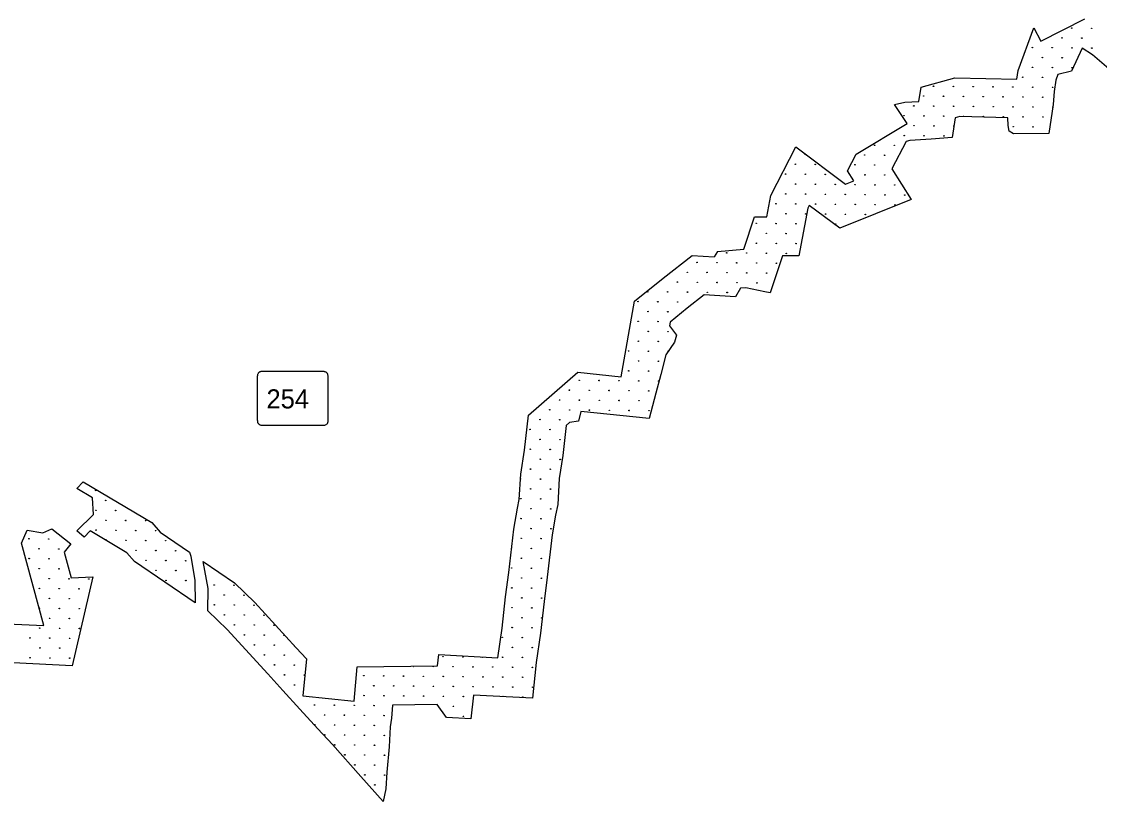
# Model space of a CAD drawing. Extents: x 1612280 to 1883141, y 560852 to 780851.
# Drawn here: x 1773567 to 1794458, y 618178 to 633298 of the extents above; entities that cross this region are included whole.
import ezdxf

# ---------------------------------------------------------------- set-up
doc = ezdxf.new("R2010")
doc.units = 0
for name, color, linetype in [('DESIGN - EROSION CONTROL - Devices', 7, 'Continuous'), ('DESIGN - ROW - Slope Lines', 7, 'Continuous'), ('DESIGN - SCRATCH - User 1', 7, 'Continuous')]:
    doc.layers.add(name, color=color, linetype=linetype)

msp = doc.modelspace()

# ---------------------------------------------------------------- linework, layer by layer
at = {"layer": 'DESIGN - EROSION CONTROL - Devices'}
for centre in [(1793731, 632981), (1793731, 632981), (1793922, 633171), (1793922, 633171), (1794306, 633168), (1794306, 633168), (1793157, 632794), (1793157, 632794), (1793541, 632791), (1793541, 632791), (1793926, 632787), (1793926, 632787), (1794116, 632977), (1794116, 632977), (1794310, 632783), (1794310, 632783), (1793351, 632600), (1793351, 632600), (1793735, 632596), (1793735, 632596), (1793160, 632410), (1793160, 632410), (1793545, 632406), (1793545, 632406), (1793929, 632402), (1793929, 632402), (1792970, 632219), (1792970, 632219), (1793354, 632216), (1793354, 632216), (1791241, 632044), (1791241, 632044), (1791626, 632040), (1791626, 632040), (1792010, 632036), (1792010, 632036), (1792395, 632033), (1792395, 632033), (1792779, 632029), (1792779, 632029), (1793164, 632025), (1793164, 632025), (1793549, 632022), (1793549, 632022), (1791051, 631854), (1791051, 631854), (1791435, 631850), (1791435, 631850), (1791820, 631846), (1791820, 631846), (1792204, 631842), (1792204, 631842), (1792589, 631839), (1792589, 631839), (1792974, 631835), (1792974, 631835), (1793358, 631831), (1793358, 631831), (1790860, 631663), (1790860, 631663), (1791245, 631659), (1791245, 631659), (1791630, 631656), (1791630, 631656), (1792014, 631652), (1792014, 631652), (1792399, 631648), (1792399, 631648), (1792783, 631644), (1792783, 631644), (1793168, 631641), (1793168, 631641), (1790670, 631473), (1790670, 631473), (1791055, 631469), (1791055, 631469), (1791439, 631465), (1791439, 631465), (1791824, 631461), (1791824, 631461), (1792208, 631458), (1792208, 631458), (1792593, 631454), (1792593, 631454), (1792977, 631450), (1792977, 631450), (1793362, 631447), (1793362, 631447), (1790864, 631279), (1790864, 631279), (1791249, 631275), (1791249, 631275), (1792787, 631260), (1792787, 631260), (1793171, 631256), (1793171, 631256), (1790099, 630901), (1790099, 630901), (1790483, 630898), (1790483, 630898), (1790674, 631088), (1790674, 631088), (1791058, 631084), (1791058, 631084), (1791443, 631081), (1791443, 631081), (1788755, 630722), (1788755, 630722), (1789908, 630711), (1789908, 630711), (1790293, 630707), (1790293, 630707), (1788564, 630532), (1788564, 630532), (1788949, 630528), (1788949, 630528), (1789718, 630521), (1789718, 630521), (1790102, 630517), (1790102, 630517), (1788374, 630341), (1788374, 630341), (1788758, 630338), (1788758, 630338), (1789143, 630334), (1789143, 630334), (1789912, 630327), (1789912, 630327), (1790297, 630323), (1790297, 630323), (1788568, 630147), (1788568, 630147), (1788953, 630144), (1788953, 630144), (1789337, 630140), (1789337, 630140), (1789722, 630136), (1789722, 630136), (1790106, 630132), (1790106, 630132), (1790491, 630129), (1790491, 630129), (1788378, 629957), (1788378, 629957), (1788762, 629953), (1788762, 629953), (1789147, 629949), (1789147, 629949), (1789531, 629946), (1789531, 629946), (1789916, 629942), (1789916, 629942), (1790300, 629938), (1790300, 629938), (1790685, 629934), (1790685, 629934), (1788187, 629766), (1788187, 629766), (1788572, 629763), (1788572, 629763), (1788956, 629759), (1788956, 629759), (1789341, 629755), (1789341, 629755), (1789725, 629752), (1789725, 629752), (1790110, 629748), (1790110, 629748), (1790495, 629744), (1790495, 629744), (1788381, 629572), (1788381, 629572), (1788766, 629569), (1788766, 629569), (1789150, 629565), (1789150, 629565), (1789535, 629561), (1789535, 629561), (1789920, 629557), (1789920, 629557), (1787806, 629386), (1787806, 629386), (1788191, 629382), (1788191, 629382), (1788575, 629378), (1788575, 629378), (1789345, 629371), (1789345, 629371), (1788001, 629192), (1788001, 629192), (1788385, 629188), (1788385, 629188), (1787235, 628814), (1787235, 628814), (1787620, 628811), (1787620, 628811), (1787810, 629001), (1787810, 629001), (1788004, 628807), (1788004, 628807), (1788195, 628997), (1788195, 628997), (1788389, 628803), (1788389, 628803), (1788579, 628994), (1788579, 628994), (1786660, 628628), (1786660, 628628), (1787045, 628624), (1787045, 628624), (1787429, 628620), (1787429, 628620), (1787814, 628617), (1787814, 628617), (1788198, 628613), (1788198, 628613), (1786470, 628437), (1786470, 628437), (1786854, 628434), (1786854, 628434), (1787239, 628430), (1787239, 628430), (1787623, 628426), (1787623, 628426), (1788008, 628422), (1788008, 628422), (1786279, 628247), (1786279, 628247), (1786664, 628243), (1786664, 628243), (1787048, 628239), (1787048, 628239), (1787433, 628236), (1787433, 628236), (1787818, 628232), (1787818, 628232), (1785704, 628060), (1785704, 628060), (1786089, 628057), (1786089, 628057), (1786474, 628053), (1786474, 628053), (1786858, 628049), (1786858, 628049), (1787243, 628045), (1787243, 628045), (1785514, 627870), (1785514, 627870), (1785899, 627866), (1785899, 627866), (1786283, 627862), (1786283, 627862), (1785708, 627676), (1785708, 627676), (1786093, 627672), (1786093, 627672), (1785518, 627485), (1785518, 627485), (1785902, 627482), (1785902, 627482), (1785712, 627291), (1785712, 627291), (1786096, 627287), (1786096, 627287), (1785521, 627101), (1785521, 627101), (1785906, 627097), (1785906, 627097), (1785331, 626910), (1785331, 626910), (1785525, 626716), (1785525, 626716), (1785716, 626907), (1785716, 626907), (1785335, 626526), (1785335, 626526), (1785719, 626522), (1785719, 626522), (1785910, 626712), (1785910, 626712), (1784375, 626343), (1784375, 626343), (1784760, 626339), (1784760, 626339), (1785144, 626335), (1785144, 626335), (1785529, 626332), (1785529, 626332), (1785913, 626328), (1785913, 626328), (1784185, 626152), (1784185, 626152), (1784569, 626149), (1784569, 626149), (1784954, 626145), (1784954, 626145), (1785339, 626141), (1785339, 626141), (1785723, 626137), (1785723, 626137), (1783994, 625962), (1783994, 625962), (1784379, 625958), (1784379, 625958), (1784764, 625955), (1784764, 625955), (1785148, 625951), (1785148, 625951), (1785533, 625947), (1785533, 625947), (1783804, 625772), (1783804, 625772), (1784189, 625768), (1784189, 625768), (1784573, 625764), (1784573, 625764), (1784958, 625760), (1784958, 625760), (1785342, 625757), (1785342, 625757), (1785727, 625753), (1785727, 625753), (1783614, 625581), (1783614, 625581), (1783998, 625577), (1783998, 625577), (1783423, 625391), (1783423, 625391), (1783808, 625387), (1783808, 625387), (1783617, 625197), (1783617, 625197), (1784002, 625193), (1784002, 625193), (1783427, 625006), (1783427, 625006), (1783812, 625002), (1783812, 625002), (1783621, 624812), (1783621, 624812), (1784006, 624808), (1784006, 624808), (1783431, 624622), (1783431, 624622), (1783625, 624428), (1783625, 624428), (1783815, 624618), (1783815, 624618), (1775004, 624207), (1775004, 624207), (1783434, 624237), (1783434, 624237), (1783819, 624233), (1783819, 624233), (1775198, 624013), (1775198, 624013), (1783244, 624047), (1783244, 624047), (1783629, 624043), (1783629, 624043), (1775008, 623822), (1775008, 623822), (1775392, 623819), (1775392, 623819), (1783438, 623853), (1783438, 623853), (1783823, 623849), (1783823, 623849), (1775202, 623628), (1775202, 623628), (1775586, 623625), (1775586, 623625), (1775971, 623621), (1775971, 623621), (1783248, 623662), (1783248, 623662), (1783632, 623658), (1783632, 623658), (1775011, 623438), (1775011, 623438), (1775396, 623434), (1775396, 623434), (1775781, 623430), (1775781, 623430), (1776165, 623427), (1776165, 623427), (1783442, 623468), (1783442, 623468), (1783826, 623464), (1783826, 623464), (1773710, 623270), (1773710, 623270), (1774095, 623267), (1774095, 623267), (1775590, 623240), (1775590, 623240), (1775975, 623236), (1775975, 623236), (1776359, 623233), (1776359, 623233), (1783251, 623278), (1783251, 623278), (1783636, 623274), (1783636, 623274), (1773904, 623076), (1773904, 623076), (1774289, 623073), (1774289, 623073), (1775784, 623046), (1775784, 623046), (1776169, 623042), (1776169, 623042), (1776553, 623038), (1776553, 623038), (1783446, 623083), (1783446, 623083), (1773714, 622886), (1773714, 622886), (1774099, 622882), (1774099, 622882), (1775978, 622852), (1775978, 622852), (1776363, 622848), (1776363, 622848), (1776748, 622844), (1776748, 622844), (1783255, 622893), (1783255, 622893), (1783640, 622889), (1783640, 622889), (1773908, 622692), (1773908, 622692), (1774293, 622688), (1774293, 622688), (1776173, 622658), (1776173, 622658), (1776557, 622654), (1776557, 622654), (1783065, 622703), (1783065, 622703), (1783449, 622699), (1783449, 622699), (1774102, 622498), (1774102, 622498), (1774487, 622494), (1774487, 622494), (1774871, 622490), (1774871, 622490), (1776367, 622463), (1776367, 622463), (1776751, 622460), (1776751, 622460), (1777300, 622374), (1777300, 622374), (1777685, 622370), (1777685, 622370), (1783259, 622509), (1783259, 622509), (1783643, 622505), (1783643, 622505), (1773912, 622307), (1773912, 622307), (1774296, 622303), (1774296, 622303), (1774681, 622300), (1774681, 622300), (1777494, 622180), (1777494, 622180), (1777879, 622176), (1777879, 622176), (1783069, 622318), (1783069, 622318), (1783263, 622124), (1783263, 622124), (1783453, 622314), (1783453, 622314), (1783647, 622120), (1783647, 622120), (1774106, 622113), (1774106, 622113), (1774300, 621919), (1774300, 621919), (1774491, 622109), (1774491, 622109), (1774685, 621915), (1774685, 621915), (1777304, 621990), (1777304, 621990), (1777689, 621986), (1777689, 621986), (1778073, 621982), (1778073, 621982), (1783072, 621934), (1783072, 621934), (1783457, 621930), (1783457, 621930), (1774110, 621728), (1774110, 621728), (1774494, 621725), (1774494, 621725), (1777498, 621795), (1777498, 621795), (1777883, 621792), (1777883, 621792), (1778267, 621788), (1778267, 621788), (1783266, 621739), (1783266, 621739), (1783651, 621736), (1783651, 621736), (1773919, 621538), (1773919, 621538), (1774304, 621534), (1774304, 621534), (1774688, 621531), (1774688, 621531), (1777692, 621601), (1777692, 621601), (1778077, 621598), (1778077, 621598), (1778461, 621594), (1778461, 621594), (1783076, 621549), (1783076, 621549), (1783461, 621545), (1783461, 621545), (1773729, 621348), (1773729, 621348), (1774113, 621344), (1774113, 621344), (1774498, 621340), (1774498, 621340), (1777886, 621407), (1777886, 621407), (1778271, 621403), (1778271, 621403), (1778656, 621400), (1778656, 621400), (1782886, 621359), (1782886, 621359), (1783270, 621355), (1783270, 621355), (1773923, 621154), (1773923, 621154), (1774308, 621150), (1774308, 621150), (1778081, 621213), (1778081, 621213), (1778465, 621209), (1778465, 621209), (1783080, 621164), (1783080, 621164), (1783464, 621161), (1783464, 621161), (1773733, 620963), (1773733, 620963), (1774117, 620959), (1774117, 620959), (1774502, 620956), (1774502, 620956), (1778275, 621019), (1778275, 621019), (1778659, 621015), (1778659, 621015), (1781736, 620985), (1781736, 620985), (1782120, 620981), (1782120, 620981), (1782889, 620974), (1782889, 620974), (1783274, 620970), (1783274, 620970), (1778469, 620825), (1778469, 620825), (1778853, 620821), (1778853, 620821), (1781545, 620795), (1781545, 620795), (1781930, 620791), (1781930, 620791), (1782314, 620787), (1782314, 620787), (1782699, 620784), (1782699, 620784), (1783083, 620780), (1783083, 620780), (1783468, 620776), (1783468, 620776), (1778663, 620631), (1778663, 620631), (1779048, 620627), (1779048, 620627), (1780201, 620616), (1780201, 620616), (1780586, 620612), (1780586, 620612), (1780970, 620608), (1780970, 620608), (1781355, 620604), (1781355, 620604), (1781739, 620601), (1781739, 620601), (1782124, 620597), (1782124, 620597), (1782509, 620593), (1782509, 620593), (1782893, 620589), (1782893, 620589), (1783278, 620586), (1783278, 620586), (1778857, 620436), (1778857, 620436), (1780395, 620421), (1780395, 620421), (1780780, 620418), (1780780, 620418), (1781164, 620414), (1781164, 620414), (1781549, 620410), (1781549, 620410), (1781934, 620407), (1781934, 620407), (1782318, 620403), (1782318, 620403), (1782703, 620399), (1782703, 620399), (1783087, 620395), (1783087, 620395), (1783472, 620392), (1783472, 620392), (1779245, 620048), (1779245, 620048), (1779630, 620044), (1779630, 620044), (1780015, 620041), (1780015, 620041), (1780205, 620231), (1780205, 620231), (1780399, 620037), (1780399, 620037), (1780589, 620227), (1780589, 620227), (1780974, 620224), (1780974, 620224), (1781359, 620220), (1781359, 620220), (1781743, 620216), (1781743, 620216), (1782128, 620212), (1782128, 620212), (1783281, 620201), (1783281, 620201), (1779440, 619854), (1779440, 619854), (1779824, 619850), (1779824, 619850), (1780209, 619847), (1780209, 619847), (1780593, 619843), (1780593, 619843), (1781937, 620022), (1781937, 620022), (1782131, 619828), (1782131, 619828), (1779249, 619664), (1779249, 619664), (1779634, 619660), (1779634, 619660), (1780018, 619656), (1780018, 619656), (1780403, 619652), (1780403, 619652), (1779443, 619469), (1779443, 619469), (1779828, 619466), (1779828, 619466), (1780212, 619462), (1780212, 619462), (1780597, 619458), (1780597, 619458), (1779637, 619275), (1779637, 619275), (1780022, 619272), (1780022, 619272), (1780407, 619268), (1780407, 619268), (1779832, 619081), (1779832, 619081), (1780216, 619077), (1780216, 619077), (1780601, 619074), (1780601, 619074), (1780026, 618887), (1780026, 618887), (1780410, 618883), (1780410, 618883), (1780220, 618693), (1780220, 618693), (1780604, 618689), (1780604, 618689), (1780414, 618499), (1780414, 618499)]:
    msp.add_circle(centre, 5.28, dxfattribs=at)
for centre, start, end in [((1793552, 631637), 51.6215, 291.518), ((1791633, 631271), 43.9757, 297.5299), ((1786100, 626903), 74.6145, 217.4032), ((1783240, 624431), 208.7227, 144.4685), ((1775206, 623244), 276.0733, 202.4033), ((1783061, 623087), 297.859, 48.8272), ((1773916, 621923), 206.076, 184.2957), ((1778850, 621206), 174.9007, 270.0658), ((1782505, 620978), 160.603, 13.3998), ((1781161, 620799), 148.9047, 32.687), ((1782897, 620205), 28.2678, 145.7344), ((1779055, 619858), 24.5016, 60.2979), ((1780608, 618305), 158.2235, 175.7007)]:
    msp.add_arc(centre, 5.28, start, end, dxfattribs=at)
at = {"layer": 'DESIGN - ROW - Slope Lines'}
msp.add_line((1778136, 626412), (1778136, 625580), dxfattribs=at)
msp.add_line((1778136, 626412), (1778136, 625580), dxfattribs=at)
for points in [[(1779509, 626401), (1779509, 626409), (1779509, 626417), (1779508, 626432), (1779506, 626442), (1779505, 626453), (1779503, 626459), (1779499, 626466), (1779495, 626473), (1779490, 626480), (1779485, 626486), (1779479, 626491), (1779474, 626495), (1779468, 626500), (1779463, 626503), (1779454, 626507), (1779448, 626509), (1779441, 626510), (1779432, 626512), (1779424, 626513), (1779415, 626513), (1779403, 626513), (1779393, 626513), (1778236, 626513), (1778227, 626513), (1778216, 626512), (1778207, 626511), (1778198, 626510), (1778194, 626508), (1778187, 626505), (1778180, 626502), (1778175, 626499), (1778166, 626492), (1778160, 626486), (1778155, 626480), (1778151, 626475), (1778145, 626465), (1778142, 626458), (1778140, 626453), (1778139, 626449), (1778139, 626446), (1778138, 626438), (1778137, 626429), (1778136, 626421), (1778136, 626414), (1778136, 626397)], [(1779509, 626401), (1779509, 626409), (1779509, 626417), (1779508, 626432), (1779506, 626442), (1779505, 626453), (1779503, 626459), (1779499, 626466), (1779495, 626473), (1779490, 626480), (1779485, 626486), (1779479, 626491), (1779474, 626495), (1779468, 626500), (1779463, 626503), (1779454, 626507), (1779448, 626509), (1779441, 626510), (1779432, 626512), (1779424, 626513), (1779415, 626513), (1779403, 626513), (1779393, 626513), (1778236, 626513), (1778227, 626513), (1778216, 626512), (1778207, 626511), (1778198, 626510), (1778194, 626508), (1778187, 626505), (1778180, 626502), (1778175, 626499), (1778166, 626492), (1778160, 626486), (1778155, 626480), (1778151, 626475), (1778145, 626465), (1778142, 626458), (1778140, 626453), (1778139, 626449), (1778139, 626446), (1778138, 626438), (1778137, 626429), (1778136, 626421), (1778136, 626414), (1778136, 626397)], [(1779399, 625471), (1779420, 625471), (1779437, 625471), (1779447, 625474), (1779459, 625479), (1779470, 625485), (1779479, 625492), (1779487, 625500), (1779494, 625508), (1779500, 625517), (1779503, 625525), (1779506, 625532), (1779507, 625540), (1779508, 625548), (1779509, 625558), (1779509, 625581), (1779509, 626401)], [(1779399, 625471), (1779420, 625471), (1779437, 625471), (1779447, 625474), (1779459, 625479), (1779470, 625485), (1779479, 625492), (1779487, 625500), (1779494, 625508), (1779500, 625517), (1779503, 625525), (1779506, 625532), (1779507, 625540), (1779508, 625548), (1779509, 625558), (1779509, 625581), (1779509, 626401)], [(1778136, 625580), (1778136, 625571), (1778137, 625561), (1778138, 625551), (1778139, 625542), (1778140, 625533), (1778143, 625525), (1778146, 625518), (1778151, 625511), (1778156, 625503), (1778162, 625497), (1778169, 625491), (1778176, 625485), (1778184, 625481), (1778193, 625477), (1778202, 625474), (1778209, 625473), (1778224, 625471), (1778243, 625471), (1779399, 625471)], [(1778136, 625580), (1778136, 625571), (1778137, 625561), (1778138, 625551), (1778139, 625542), (1778140, 625533), (1778143, 625525), (1778146, 625518), (1778151, 625511), (1778156, 625503), (1778162, 625497), (1778169, 625491), (1778176, 625485), (1778184, 625481), (1778193, 625477), (1778202, 625474), (1778209, 625473), (1778224, 625471), (1778243, 625471), (1779399, 625471)]]:
    msp.add_lwpolyline(points, dxfattribs=at)
at = {"layer": 'DESIGN - SCRATCH - User 1'}
for points in [[(1793321, 632919), (1794174, 633349)], [(1793321, 632919), (1794174, 633349)], [(1792858, 632179), (1792881, 632348), (1793189, 633178)], [(1792858, 632179), (1792881, 632348), (1793189, 633178)], [(1793189, 633178), (1793321, 632919)], [(1793189, 633178), (1793321, 632919)], [(1794122, 632780), (1793917, 632336), (1793652, 632270)], [(1794122, 632780), (1793917, 632336), (1793652, 632270)], [(1794822, 632228), (1794320, 632651), (1794122, 632780)], [(1794822, 632228), (1794320, 632651), (1794122, 632780)], [(1791000, 632028), (1791656, 632210), (1792858, 632179)], [(1791000, 632028), (1791656, 632210), (1792858, 632179)], [(1793652, 632270), (1793613, 632163), (1793582, 631942), (1793563, 631691), (1793480, 631128)], [(1793652, 632270), (1793613, 632163), (1793582, 631942), (1793563, 631691), (1793480, 631128)], [(1790955, 631751), (1791000, 632028)], [(1790955, 631751), (1791000, 632028)], [(1790729, 631325), (1790484, 631691), (1790683, 631734), (1790955, 631751)], [(1790729, 631325), (1790484, 631691), (1790683, 631734), (1790955, 631751)], [(1789573, 630407), (1789742, 630728), (1790729, 631325)], [(1789573, 630407), (1789742, 630728), (1790729, 631325)], [(1791663, 631433), (1791601, 631052)], [(1791663, 631433), (1791601, 631052)], [(1792683, 631433), (1791749, 631457), (1791663, 631433)], [(1792683, 631433), (1791749, 631457), (1791663, 631433)], [(1793480, 631128), (1792791, 631119), (1792709, 631171), (1792686, 631281), (1792683, 631433)], [(1793480, 631128), (1792791, 631119), (1792709, 631171), (1792686, 631281), (1792683, 631433)], [(1790713, 630974), (1790437, 630442)], [(1790713, 630974), (1790437, 630442)], [(1791601, 631052), (1791196, 631016), (1790785, 630989), (1790713, 630974)], [(1791601, 631052), (1791196, 631016), (1790785, 630989), (1790713, 630974)], [(1788010, 629510), (1788087, 629923), (1788571, 630867)], [(1788010, 629510), (1788087, 629923), (1788571, 630867)], [(1788571, 630867), (1789537, 630144)], [(1788571, 630867), (1789537, 630144)], [(1789698, 630210), (1789573, 630407)], [(1789698, 630210), (1789573, 630407)], [(1790437, 630442), (1790809, 629851)], [(1790437, 630442), (1790809, 629851)], [(1789537, 630144), (1789698, 630210)], [(1789537, 630144), (1789698, 630210)], [(1788833, 629734), (1788804, 629679), (1788633, 628754)], [(1788833, 629734), (1788804, 629679), (1788633, 628754)], [(1789426, 629290), (1788833, 629734)], [(1789426, 629290), (1788833, 629734)], [(1790809, 629851), (1789426, 629290)], [(1790809, 629851), (1789426, 629290)], [(1787568, 628886), (1787775, 629513)], [(1787568, 628886), (1787775, 629513)], [(1787775, 629513), (1788010, 629510)], [(1787775, 629513), (1788010, 629510)], [(1787052, 628840), (1786991, 628736)], [(1787052, 628840), (1786991, 628736)], [(1787052, 628840), (1787568, 628886)], [(1787052, 628840), (1787568, 628886)], [(1785191, 626411), (1785446, 627874), (1786002, 628325), (1786562, 628763), (1786991, 628736)], [(1785191, 626411), (1785446, 627874), (1786002, 628325), (1786562, 628763), (1786991, 628736)], [(1788315, 628757), (1788078, 628040)], [(1788315, 628757), (1788078, 628040)], [(1788633, 628754), (1788315, 628757)], [(1788633, 628754), (1788315, 628757)], [(1787404, 627959), (1786799, 627997), (1786469, 627739), (1786137, 627468), (1786125, 627399), (1786262, 627219)], [(1787404, 627959), (1786799, 627997), (1786469, 627739), (1786137, 627468), (1786125, 627399), (1786262, 627219)], [(1787503, 628127), (1787404, 627959)], [(1787503, 628127), (1787404, 627959)], [(1788078, 628040), (1787970, 628055), (1787605, 628136), (1787503, 628127)], [(1788078, 628040), (1787970, 628055), (1787605, 628136), (1787503, 628127)], [(1786262, 627219), (1786220, 627084), (1786053, 626835), (1785954, 626457), (1785861, 626094), (1785733, 625600)], [(1786262, 627219), (1786220, 627084), (1786053, 626835), (1785954, 626457), (1785861, 626094), (1785733, 625600)], [(1783390, 625669), (1784350, 626498)], [(1783390, 625669), (1784350, 626498)], [(1784350, 626498), (1785191, 626411)], [(1784350, 626498), (1785191, 626411)], [(1784405, 625738), (1784363, 625552), (1784189, 625525), (1784123, 625468)], [(1784405, 625738), (1784363, 625552), (1784189, 625525), (1784123, 625468)], [(1785733, 625600), (1784405, 625738)], [(1785733, 625600), (1784405, 625738)], [(1782796, 620964), (1782881, 621535), (1782949, 622142), (1783009, 622618), (1783107, 623458), (1783179, 623866), (1783212, 624034), (1783241, 624525), (1783316, 624987), (1783390, 625669)], [(1782796, 620964), (1782881, 621535), (1782949, 622142), (1783009, 622618), (1783107, 623458), (1783179, 623866), (1783212, 624034), (1783241, 624525), (1783316, 624987), (1783390, 625669)], [(1784123, 625468), (1784060, 624886), (1783988, 624442), (1783958, 623938), (1783916, 623728), (1783850, 623350), (1783754, 622527), (1783694, 622053), (1783625, 621438), (1783541, 620874), (1783469, 620178)], [(1784123, 625468), (1784060, 624886), (1783988, 624442), (1783958, 623938), (1783916, 623728), (1783850, 623350), (1783754, 622527), (1783694, 622053), (1783625, 621438), (1783541, 620874), (1783469, 620178)], [(1774639, 624244), (1774763, 624375), (1776091, 623585), (1776255, 623398), (1776823, 623011)], [(1774639, 624244), (1774763, 624375), (1776091, 623585), (1776255, 623398), (1776823, 623011)], [(1774941, 624062), (1774639, 624244)], [(1774941, 624062), (1774639, 624244)], [(1774637, 623422), (1774962, 623740), (1774941, 624062)], [(1774637, 623422), (1774962, 623740), (1774941, 624062)], [(1774001, 621587), (1773567, 623186), (1773678, 623437), (1773980, 623387), (1774151, 623465), (1774520, 623172)], [(1774001, 621587), (1773567, 623186), (1773678, 623437), (1773980, 623387), (1774151, 623465), (1774520, 623172)], [(1776930, 622031), (1775754, 622832), (1775606, 623001), (1774894, 623424), (1774778, 623301), (1774637, 623422)], [(1776930, 622031), (1775754, 622832), (1775606, 623001), (1774894, 623424), (1774778, 623301), (1774637, 623422)], [(1774520, 623172), (1774391, 623013), (1774526, 622516)], [(1774520, 623172), (1774391, 623013), (1774526, 622516)], [(1776823, 623011), (1776851, 622936), (1776924, 622460), (1776930, 622031)], [(1776823, 623011), (1776851, 622936), (1776924, 622460), (1776930, 622031)], [(1777179, 621872), (1777182, 622308), (1777086, 622832)], [(1777086, 622832), (1777691, 622419)], [(1777179, 621872), (1777182, 622308), (1777086, 622832)], [(1777086, 622832), (1777691, 622419)], [(1774526, 622516), (1774950, 622534)], [(1774526, 622516), (1774950, 622534)], [(1774950, 622534), (1774545, 620810)], [(1774950, 622534), (1774545, 620810)], [(1777691, 622419), (1778088, 622032), (1778891, 621155), (1779088, 620940)], [(1777691, 622419), (1778088, 622032), (1778891, 621155), (1779088, 620940)], [(1779311, 619585), (1778961, 619968), (1778632, 620328), (1778338, 620649), (1777549, 621510), (1777179, 621872)], [(1779311, 619585), (1778961, 619968), (1778632, 620328), (1778338, 620649), (1777549, 621510), (1777179, 621872)], [(1772422, 621663), (1774001, 621587)], [(1772422, 621663), (1774001, 621587)], [(1774545, 620810), (1772386, 620914)], [(1774545, 620810), (1772386, 620914)], [(1779088, 620940), (1779019, 620228)], [(1779088, 620940), (1779019, 620228)], [(1781629, 620808), (1781652, 621024)], [(1781629, 620808), (1781652, 621024)], [(1781652, 621024), (1782796, 620964)], [(1781652, 621024), (1782796, 620964)], [(1780011, 620119), (1780071, 620786)], [(1780011, 620119), (1780071, 620786)], [(1780071, 620786), (1781629, 620808)], [(1780071, 620786), (1781629, 620808)], [(1779019, 620228), (1780011, 620119)], [(1779019, 620228), (1780011, 620119)], [(1780758, 620046), (1780735, 619792), (1780714, 619624), (1780693, 619234), (1780648, 618748), (1780630, 618424), (1780573, 618178)], [(1780758, 620046), (1780735, 619792), (1780714, 619624), (1780693, 619234), (1780648, 618748), (1780630, 618424), (1780573, 618178)], [(1781622, 620058), (1780758, 620046)], [(1781622, 620058), (1780758, 620046)], [(1781801, 619806), (1781622, 620058)], [(1781801, 619806), (1781622, 620058)], [(1782323, 620238), (1782275, 619782)], [(1782323, 620238), (1782275, 619782)], [(1783469, 620178), (1782323, 620238)], [(1783469, 620178), (1782323, 620238)], [(1782275, 619782), (1781801, 619806)], [(1782275, 619782), (1781801, 619806)], [(1780573, 618178), (1780142, 618664), (1779593, 619282), (1779311, 619585)], [(1780573, 618178), (1780142, 618664), (1779593, 619282), (1779311, 619585)]]:
    msp.add_lwpolyline(points, dxfattribs=at)

# ---------------------------------------------------------------- texts
at = {"layer": 'DESIGN - ROW - Slope Lines'}
msp.add_text('254', height=369.6, rotation=0.0011, dxfattribs=at).set_placement((1778314, 625798))
msp.add_text('254', height=369.6, rotation=0.0011, dxfattribs=at).set_placement((1778314, 625798))

doc.saveas('drawing.dxf')
